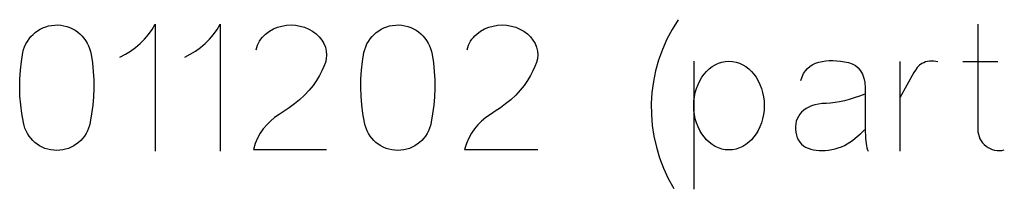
# Model space of a CAD drawing. Header units: inches. Extents: x 1880 to 2363, y -453 to -54.
# Tile 611 of 656: x 1914.3056 to 1914.5382, y -66.6824 to -66.6424. Entities that reach past the tile are written whole.
import ezdxf

# ---------------------------------------------------------------- set-up
doc = ezdxf.new("R2010")
doc.units = ezdxf.units.IN
doc.header["$LTSCALE"] = 0.5
doc.header["$MEASUREMENT"] = 0

msp = doc.modelspace()

# ---------------------------------------------------------------- linework, layer by layer
at = {"color": 7, "linetype": 'Continuous'}
for p, q in [((1914.309867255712, -66.64503519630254), (1914.310466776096, -66.64467548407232)), ((1914.310466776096, -66.64467548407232), (1914.311102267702, -66.6443637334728)), ((1914.311102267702, -66.6443637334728), (1914.311767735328, -66.64409994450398)), ((1914.311767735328, -66.64409994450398), (1914.31245718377, -66.64389011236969)), ((1914.31245718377, -66.64389011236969), (1914.313164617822, -66.64375222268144)), ((1914.313164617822, -66.64375222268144), (1914.313890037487, -66.64367428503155)), ((1914.313890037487, -66.64367428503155), (1914.314627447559, -66.64366229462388)), ((1914.314627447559, -66.64366229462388), (1914.315364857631, -66.64371625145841)), ((1914.315364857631, -66.64371625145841), (1914.316078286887, -66.64383016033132)), ((1914.316078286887, -66.64383016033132), (1914.316773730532, -66.64400402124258)), ((1914.316773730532, -66.64400402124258), (1914.317445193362, -66.64424382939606)), ((1914.317445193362, -66.64424382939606), (1914.318092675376, -66.64453759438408)), ((1914.318092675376, -66.64453759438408), (1914.318698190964, -66.64487932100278)), ((1914.318698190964, -66.64487932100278), (1914.319273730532, -66.64527500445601)), ((1914.336042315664, -66.64588052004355), (1914.336893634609, -66.6447054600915)), ((1914.336893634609, -66.6447054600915), (1914.3376610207, -66.64345845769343)), ((1914.3376610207, -66.64345845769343), (1914.3376610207, -66.67345845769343)), ((1914.351390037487, -66.64588052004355), (1914.352241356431, -66.6447054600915)), ((1914.352241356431, -66.6447054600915), (1914.353008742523, -66.64345845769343)), ((1914.353008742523, -66.64345845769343), (1914.353008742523, -66.67345845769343)), ((1914.364639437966, -66.6451431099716), (1914.365592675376, -66.64459754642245)), ((1914.365592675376, -66.64459754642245), (1914.366569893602, -66.64418987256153)), ((1914.366569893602, -66.64418987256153), (1914.367571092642, -66.64391409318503)), ((1914.367571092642, -66.64391409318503), (1914.368650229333, -66.64372824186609)), ((1914.368650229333, -66.64372824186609), (1914.369735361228, -66.64366229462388)), ((1914.369735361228, -66.64366229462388), (1914.370820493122, -66.64372824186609)), ((1914.370820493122, -66.64372824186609), (1914.371917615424, -66.64391409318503)), ((1914.371917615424, -66.64391409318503), (1914.372948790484, -66.64421385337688)), ((1914.372948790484, -66.64421385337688), (1914.373920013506, -66.64461553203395)), ((1914.373920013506, -66.64461553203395), (1914.374831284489, -66.64512512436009)), ((1914.39044279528, -66.64503519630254), (1914.391042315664, -66.64467548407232)), ((1914.391042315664, -66.64467548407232), (1914.391677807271, -66.6443637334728)), ((1914.391677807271, -66.6443637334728), (1914.392343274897, -66.64409994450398)), ((1914.392343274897, -66.64409994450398), (1914.393032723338, -66.64389011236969)), ((1914.393032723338, -66.64389011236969), (1914.393740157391, -66.64375222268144)), ((1914.393740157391, -66.64375222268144), (1914.394465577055, -66.64367428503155)), ((1914.394465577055, -66.64367428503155), (1914.395202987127, -66.64366229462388)), ((1914.395202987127, -66.64366229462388), (1914.395940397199, -66.64371625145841)), ((1914.395940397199, -66.64371625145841), (1914.396653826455, -66.64383016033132)), ((1914.396653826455, -66.64383016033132), (1914.3973492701, -66.64400402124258)), ((1914.3973492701, -66.64400402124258), (1914.39802073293, -66.64424382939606)), ((1914.39802073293, -66.64424382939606), (1914.398668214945, -66.64453759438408)), ((1914.398668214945, -66.64453759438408), (1914.399273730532, -66.64487932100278)), ((1914.399273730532, -66.64487932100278), (1914.399849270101, -66.64527500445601)), ((1914.414519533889, -66.6451431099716), (1914.4154727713, -66.64459754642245)), ((1914.4154727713, -66.64459754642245), (1914.416449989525, -66.64418987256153)), ((1914.416449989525, -66.64418987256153), (1914.417451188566, -66.64391409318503)), ((1914.417451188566, -66.64391409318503), (1914.418530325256, -66.64372824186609)), ((1914.418530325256, -66.64372824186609), (1914.419615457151, -66.64366229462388)), ((1914.419615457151, -66.64366229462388), (1914.420700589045, -66.64372824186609)), ((1914.420700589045, -66.64372824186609), (1914.421797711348, -66.64391409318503)), ((1914.421797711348, -66.64391409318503), (1914.422828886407, -66.64421385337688)), ((1914.422828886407, -66.64421385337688), (1914.423800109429, -66.64461553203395)), ((1914.423800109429, -66.64461553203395), (1914.424711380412, -66.64512512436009)), ((1914.531988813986, -66.64350042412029), (1914.53198955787, -66.66827860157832)), ((1914.307439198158, -66.64752320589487), (1914.307840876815, -66.64694167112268)), ((1914.307840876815, -66.64694167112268), (1914.308290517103, -66.64640210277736)), ((1914.308290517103, -66.64640210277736), (1914.308776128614, -66.64590450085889)), ((1914.308776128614, -66.64590450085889), (1914.309303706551, -66.64544886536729)), ((1914.309303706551, -66.64544886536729), (1914.309867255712, -66.64503519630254)), ((1914.319273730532, -66.64527500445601), (1914.319807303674, -66.64571864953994)), ((1914.319807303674, -66.64571864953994), (1914.320304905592, -66.64620426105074)), ((1914.320304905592, -66.64620426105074), (1914.320760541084, -66.64673183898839)), ((1914.320760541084, -66.64673183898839), (1914.321174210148, -66.6473013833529)), ((1914.321174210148, -66.6473013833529), (1914.321545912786, -66.64791289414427)), ((1914.334075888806, -66.64801481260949), (1914.335101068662, -66.64698363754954)), ((1914.335101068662, -66.64698363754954), (1914.336042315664, -66.64588052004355)), ((1914.349423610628, -66.64801481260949), (1914.350448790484, -66.64698363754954)), ((1914.350448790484, -66.64698363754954), (1914.351390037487, -66.64588052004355)), ((1914.362283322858, -66.64748723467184), (1914.36258308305, -66.64703759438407)), ((1914.36258308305, -66.64703759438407), (1914.362924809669, -66.64661193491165)), ((1914.362924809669, -66.64661193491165), (1914.363302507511, -66.64620426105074)), ((1914.363302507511, -66.64620426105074), (1914.363716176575, -66.64582056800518)), ((1914.363716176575, -66.64582056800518), (1914.364639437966, -66.6451431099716)), ((1914.374831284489, -66.64512512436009), (1914.375688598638, -66.64573663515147)), ((1914.375688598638, -66.64573663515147), (1914.376414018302, -66.6464560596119)), ((1914.376414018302, -66.6464560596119), (1914.377013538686, -66.64720546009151)), ((1914.377013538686, -66.64720546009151), (1914.377493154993, -66.64802080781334)), ((1914.388014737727, -66.64752320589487), (1914.388416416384, -66.64694167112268)), ((1914.388416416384, -66.64694167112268), (1914.388866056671, -66.64640210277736)), ((1914.388866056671, -66.64640210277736), (1914.389351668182, -66.64590450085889)), ((1914.389351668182, -66.64590450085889), (1914.38987924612, -66.64544886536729)), ((1914.38987924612, -66.64544886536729), (1914.39044279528, -66.64503519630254)), ((1914.399849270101, -66.64527500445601), (1914.400382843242, -66.64571864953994)), ((1914.400382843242, -66.64571864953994), (1914.400880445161, -66.64620426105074)), ((1914.400880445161, -66.64620426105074), (1914.401336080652, -66.64673183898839)), ((1914.401336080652, -66.64673183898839), (1914.401749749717, -66.6473013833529)), ((1914.401749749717, -66.6473013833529), (1914.402121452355, -66.64791289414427)), ((1914.412163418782, -66.64748723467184), (1914.412463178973, -66.64703759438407)), ((1914.412463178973, -66.64703759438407), (1914.412804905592, -66.64661193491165)), ((1914.412804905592, -66.64661193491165), (1914.413182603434, -66.64620426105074)), ((1914.413182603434, -66.64620426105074), (1914.413596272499, -66.64582056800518)), ((1914.413596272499, -66.64582056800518), (1914.414519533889, -66.6451431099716)), ((1914.424711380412, -66.64512512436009), (1914.425568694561, -66.64573663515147)), ((1914.425568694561, -66.64573663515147), (1914.426294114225, -66.6464560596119)), ((1914.426294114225, -66.6464560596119), (1914.426893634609, -66.64720546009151)), ((1914.426893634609, -66.64720546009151), (1914.427373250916, -66.64802080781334)), ((1914.306378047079, -66.65017308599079), (1914.30655190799, -66.64946565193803)), ((1914.30655190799, -66.64946565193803), (1914.306791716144, -66.64878219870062)), ((1914.306791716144, -66.64878219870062), (1914.307085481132, -66.64814071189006)), ((1914.307085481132, -66.64814071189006), (1914.307439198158, -66.64752320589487)), ((1914.321545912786, -66.64791289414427), (1914.321869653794, -66.64855438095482)), ((1914.321869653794, -66.64855438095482), (1914.322139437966, -66.64922584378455)), ((1914.322139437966, -66.64922584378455), (1914.322349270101, -66.6499152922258)), ((1914.331815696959, -66.64981936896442), (1914.332978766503, -66.64896205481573)), ((1914.332978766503, -66.64896205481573), (1914.334075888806, -66.64801481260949)), ((1914.347163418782, -66.64981936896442), (1914.348326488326, -66.64896205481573)), ((1914.348326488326, -66.64896205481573), (1914.349423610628, -66.64801481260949)), ((1914.361472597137, -66.6495076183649), (1914.361623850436, -66.64896805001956)), ((1914.361623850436, -66.64896805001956), (1914.361803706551, -66.64845246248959)), ((1914.361803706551, -66.64845246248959), (1914.362025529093, -66.64796085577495)), ((1914.362025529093, -66.64796085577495), (1914.362283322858, -66.64748723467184)), ((1914.377493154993, -66.64802080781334), (1914.377846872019, -66.64892608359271)), ((1914.377846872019, -66.64892608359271), (1914.378062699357, -66.64981936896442)), ((1914.386953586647, -66.65017308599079), (1914.387127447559, -66.64946565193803)), ((1914.387127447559, -66.64946565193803), (1914.387367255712, -66.64878219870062)), ((1914.387367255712, -66.64878219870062), (1914.3876610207, -66.64814071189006)), ((1914.3876610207, -66.64814071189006), (1914.388014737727, -66.64752320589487)), ((1914.402121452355, -66.64791289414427), (1914.402445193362, -66.64855438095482)), ((1914.402445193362, -66.64855438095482), (1914.402714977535, -66.64922584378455)), ((1914.402714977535, -66.64922584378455), (1914.402924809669, -66.6499152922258)), ((1914.411352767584, -66.6495076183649), (1914.41150394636, -66.64896805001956)), ((1914.41150394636, -66.64896805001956), (1914.411683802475, -66.64845246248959)), ((1914.411683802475, -66.64845246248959), (1914.411905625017, -66.64796085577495)), ((1914.411905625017, -66.64796085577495), (1914.412163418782, -66.64748723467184)), ((1914.427373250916, -66.64802080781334), (1914.427726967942, -66.64892608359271)), ((1914.427726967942, -66.64892608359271), (1914.42794279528, -66.64981936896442)), ((1914.30603632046, -66.65223543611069), (1914.306378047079, -66.65017308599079)), ((1914.322349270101, -66.6499152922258), (1914.322499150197, -66.65062872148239)), ((1914.322499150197, -66.65062872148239), (1914.322792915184, -66.6526251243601)), ((1914.329286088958, -66.6512462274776), (1914.330586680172, -66.6505807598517)), ((1914.330586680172, -66.6505807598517), (1914.331815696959, -66.64981936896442)), ((1914.344633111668, -66.6512462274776), (1914.345934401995, -66.6505807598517)), ((1914.345934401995, -66.6505807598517), (1914.347163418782, -66.64981936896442)), ((1914.378062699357, -66.65162392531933), (1914.377846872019, -66.65253519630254)), ((1914.378062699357, -66.64981936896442), (1914.378140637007, -66.65071864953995)), ((1914.378140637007, -66.65071864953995), (1914.378062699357, -66.65162392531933)), ((1914.386611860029, -66.65223543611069), (1914.386953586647, -66.65017308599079)), ((1914.402924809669, -66.6499152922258), (1914.403074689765, -66.65062872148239)), ((1914.403074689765, -66.65062872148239), (1914.403368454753, -66.6526251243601)), ((1914.42794279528, -66.65162392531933), (1914.427726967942, -66.65253519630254)), ((1914.42794279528, -66.64981936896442), (1914.42802073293, -66.65071864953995)), ((1914.42802073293, -66.65071864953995), (1914.42794279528, -66.65162392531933)), ((1914.305658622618, -66.65634814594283), (1914.305796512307, -66.65429179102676)), ((1914.305796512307, -66.65429179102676), (1914.30603632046, -66.65223543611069)), ((1914.322792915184, -66.6526251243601), (1914.322996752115, -66.65462752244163)), ((1914.377481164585, -66.65348243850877), (1914.377007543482, -66.65450162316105)), ((1914.377846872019, -66.65253519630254), (1914.377481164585, -66.65348243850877)), ((1914.386234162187, -66.65634814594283), (1914.386372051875, -66.65429179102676)), ((1914.386372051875, -66.65429179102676), (1914.386611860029, -66.65223543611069)), ((1914.403368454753, -66.6526251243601), (1914.403572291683, -66.65462752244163)), ((1914.427361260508, -66.65348243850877), (1914.426887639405, -66.65450162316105)), ((1914.427726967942, -66.65253519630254), (1914.427361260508, -66.65348243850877)), ((1914.464865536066, -66.65219946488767), (1914.464867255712, -66.68240929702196)), ((1914.46789483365, -66.65460354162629), (1914.468524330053, -66.65400402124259)), ((1914.468524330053, -66.65400402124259), (1914.46920778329, -66.65348243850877)), ((1914.46920778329, -66.65348243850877), (1914.469939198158, -66.653032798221)), ((1914.469939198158, -66.653032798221), (1914.470712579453, -66.65266709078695)), ((1914.470712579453, -66.65266709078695), (1914.471509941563, -66.65240929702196)), ((1914.471509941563, -66.65240929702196), (1914.472337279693, -66.65225342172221)), ((1914.472337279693, -66.65225342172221), (1914.473194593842, -66.65219946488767)), ((1914.473194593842, -66.65219946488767), (1914.47405190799, -66.65225342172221)), ((1914.47405190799, -66.65225342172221), (1914.47487924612, -66.65240929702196)), ((1914.47487924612, -66.65240929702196), (1914.475682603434, -66.65266709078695)), ((1914.475682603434, -66.65266709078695), (1914.476449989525, -66.653032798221)), ((1914.476449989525, -66.653032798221), (1914.477181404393, -66.65348243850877)), ((1914.477181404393, -66.65348243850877), (1914.47786485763, -66.65400402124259)), ((1914.47786485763, -66.65400402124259), (1914.478494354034, -66.65460354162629)), ((1914.491282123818, -66.65448363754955), (1914.49178572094, -66.65390210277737)), ((1914.49178572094, -66.65390210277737), (1914.4923492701, -66.6534045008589)), ((1914.4923492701, -66.6534045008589), (1914.492978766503, -66.65299083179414)), ((1914.492978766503, -66.65299083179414), (1914.493674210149, -66.65265510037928)), ((1914.493674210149, -66.65265510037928), (1914.494429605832, -66.65240929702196)), ((1914.494429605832, -66.65240929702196), (1914.495226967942, -66.65223543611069)), ((1914.495226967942, -66.65223543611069), (1914.496048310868, -66.6521215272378)), ((1914.496048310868, -66.6521215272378), (1914.496887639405, -66.65205557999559)), ((1914.496887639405, -66.65205557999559), (1914.497756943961, -66.65204358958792)), ((1914.497756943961, -66.65204358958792), (1914.498638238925, -66.65208555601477)), ((1914.498638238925, -66.65208555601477), (1914.499549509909, -66.65218147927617)), ((1914.499549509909, -66.65218147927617), (1914.500478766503, -66.65233135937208)), ((1914.500478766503, -66.65233135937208), (1914.501432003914, -66.65253519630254)), ((1914.501432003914, -66.65253519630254), (1914.502319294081, -66.65281697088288)), ((1914.502319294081, -66.65281697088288), (1914.503092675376, -66.65323063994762)), ((1914.503092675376, -66.65323063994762), (1914.503758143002, -66.65377620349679)), ((1914.503758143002, -66.65377620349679), (1914.504309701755, -66.65444766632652)), ((1914.513553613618, -66.65224143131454), (1914.513554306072, -66.67345845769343)), ((1914.517241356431, -66.65428579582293), (1914.516869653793, -66.65489730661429)), ((1914.517696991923, -66.65369227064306), (1914.517241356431, -66.65428579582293)), ((1914.518218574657, -66.65317068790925), (1914.517696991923, -66.65369227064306)), ((1914.518776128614, -66.65278099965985), (1914.518218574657, -66.65317068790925)), ((1914.519201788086, -66.6525591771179), (1914.518776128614, -66.65278099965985)), ((1914.51964543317, -66.65239131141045), (1914.519201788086, -66.6525591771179)), ((1914.520113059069, -66.65228339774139), (1914.51964543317, -66.65239131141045)), ((1914.52059867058, -66.65222344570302), (1914.520113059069, -66.65228339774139)), ((1914.521581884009, -66.65222344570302), (1914.52059867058, -66.65222344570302)), ((1914.522545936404, -66.65236733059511), (1914.521581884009, -66.65222344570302)), ((1914.528421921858, -66.65224143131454), (1914.536755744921, -66.65224143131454)), ((1914.305622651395, -66.6584045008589), (1914.305658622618, -66.65634814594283)), ((1914.322996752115, -66.65462752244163), (1914.323104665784, -66.65662392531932)), ((1914.323104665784, -66.65662392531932), (1914.323122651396, -66.65861433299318)), ((1914.376420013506, -66.65559874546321), (1914.375730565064, -66.65676181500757)), ((1914.377007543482, -66.65450162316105), (1914.376420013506, -66.65559874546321)), ((1914.386198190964, -66.6584045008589), (1914.386234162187, -66.65634814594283)), ((1914.403572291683, -66.65462752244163), (1914.403680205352, -66.65662392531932)), ((1914.403680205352, -66.65662392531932), (1914.403698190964, -66.65861433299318)), ((1914.426300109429, -66.65559874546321), (1914.425610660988, -66.65676181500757)), ((1914.426887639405, -66.65450162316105), (1914.426300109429, -66.65559874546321)), ((1914.466306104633, -66.65680977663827), (1914.466779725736, -66.65600641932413)), ((1914.466779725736, -66.65600641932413), (1914.467307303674, -66.65526900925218)), ((1914.467307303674, -66.65526900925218), (1914.46789483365, -66.65460354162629)), ((1914.478494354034, -66.65460354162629), (1914.479075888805, -66.65526900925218)), ((1914.479075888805, -66.65526900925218), (1914.479609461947, -66.65600641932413)), ((1914.479609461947, -66.65600641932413), (1914.48008308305, -66.65680977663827)), ((1914.490152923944, -66.65671984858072), (1914.4904727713, -66.65589251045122)), ((1914.4904727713, -66.65589251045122), (1914.490844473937, -66.6551431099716)), ((1914.490844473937, -66.6551431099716), (1914.491282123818, -66.65448363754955)), ((1914.504309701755, -66.65444766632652), (1914.504753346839, -66.65525701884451)), ((1914.504753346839, -66.65525701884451), (1914.50508308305, -66.65619227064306)), ((1914.50508308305, -66.65619227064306), (1914.505298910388, -66.65725941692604)), ((1914.516869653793, -66.65489730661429), (1914.513554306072, -66.66082056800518)), ((1914.305688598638, -66.66046085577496), (1914.305622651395, -66.6584045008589)), ((1914.323122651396, -66.65861433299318), (1914.323044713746, -66.66061073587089)), ((1914.374939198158, -66.65793087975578), (1914.374009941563, -66.6590699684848)), ((1914.375730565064, -66.65676181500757), (1914.374939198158, -66.65793087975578)), ((1914.386264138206, -66.66046085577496), (1914.386198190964, -66.6584045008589)), ((1914.403698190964, -66.65861433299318), (1914.403620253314, -66.66061073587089)), ((1914.424819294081, -66.65793087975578), (1914.423890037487, -66.6590699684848)), ((1914.425610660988, -66.65676181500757), (1914.424819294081, -66.65793087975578)), ((1914.46523895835, -66.65958555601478), (1914.465526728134, -66.65860833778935)), ((1914.465526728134, -66.65860833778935), (1914.465886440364, -66.6576730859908)), ((1914.465886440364, -66.6576730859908), (1914.466306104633, -66.65680977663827)), ((1914.48008308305, -66.65680977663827), (1914.480502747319, -66.6576730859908)), ((1914.480502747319, -66.6576730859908), (1914.480862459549, -66.65860833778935)), ((1914.480862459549, -66.65860833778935), (1914.481156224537, -66.65958555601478)), ((1914.505298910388, -66.65725941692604), (1914.505406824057, -66.65845845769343)), ((1914.505406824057, -66.65845845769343), (1914.505406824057, -66.6688601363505)), ((1914.305862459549, -66.66251721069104), (1914.305688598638, -66.66046085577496)), ((1914.323044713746, -66.66061073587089), (1914.322870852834, -66.66260114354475)), ((1914.371755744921, -66.66127620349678), (1914.37052073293, -66.66227140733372)), ((1914.372948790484, -66.66018507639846), (1914.371755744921, -66.66127620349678)), ((1914.374009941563, -66.6590699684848), (1914.372948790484, -66.66018507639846)), ((1914.386437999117, -66.66251721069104), (1914.386264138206, -66.66046085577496)), ((1914.403620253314, -66.66061073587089), (1914.403446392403, -66.66260114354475)), ((1914.421635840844, -66.66127620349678), (1914.420400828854, -66.66227140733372)), ((1914.422828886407, -66.66018507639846), (1914.421635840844, -66.66127620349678)), ((1914.423890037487, -66.6590699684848), (1914.422828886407, -66.66018507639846)), ((1914.464909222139, -66.66162392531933), (1914.46503512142, -66.66058675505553)), ((1914.46503512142, -66.66058675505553), (1914.46523895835, -66.65958555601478)), ((1914.481156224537, -66.65958555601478), (1914.481360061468, -66.66058675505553)), ((1914.481360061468, -66.66058675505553), (1914.481485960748, -66.66162392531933)), ((1914.501605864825, -66.66122824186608), (1914.500454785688, -66.66152800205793)), ((1914.502792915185, -66.66086253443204), (1914.501605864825, -66.66122824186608)), ((1914.504015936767, -66.66043687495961), (1914.502792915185, -66.66086253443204)), ((1914.505274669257, -66.65995126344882), (1914.504015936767, -66.66043687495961)), ((1914.306132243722, -66.6645735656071), (1914.305862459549, -66.66251721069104)), ((1914.322870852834, -66.66260114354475), (1914.322607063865, -66.6645915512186)), ((1914.369303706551, -66.66318267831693), (1914.368116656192, -66.66401001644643)), ((1914.37052073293, -66.66227140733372), (1914.369303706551, -66.66318267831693)), ((1914.38670778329, -66.6645735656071), (1914.386437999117, -66.66251721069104)), ((1914.403446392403, -66.66260114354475), (1914.403182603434, -66.6645915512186)), ((1914.419183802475, -66.66318267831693), (1914.417996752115, -66.66401001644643)), ((1914.420400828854, -66.66227140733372), (1914.419183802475, -66.66318267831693)), ((1914.464867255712, -66.66268507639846), (1914.464909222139, -66.66162392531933)), ((1914.464909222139, -66.6637462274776), (1914.464867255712, -66.66268507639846)), ((1914.481485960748, -66.66162392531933), (1914.481527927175, -66.66268507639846)), ((1914.481526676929, -66.66268507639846), (1914.481485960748, -66.6637462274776)), ((1914.491414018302, -66.66337452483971), (1914.490856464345, -66.66377020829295)), ((1914.492037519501, -66.66303279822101), (1914.491414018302, -66.66337452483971)), ((1914.492726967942, -66.66274502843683), (1914.492037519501, -66.66303279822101)), ((1914.49348835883, -66.66251721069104), (1914.492726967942, -66.66274502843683)), ((1914.494315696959, -66.66233735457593), (1914.49348835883, -66.66251721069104)), ((1914.495208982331, -66.66221745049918), (1914.494315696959, -66.66233735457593)), ((1914.496168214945, -66.66214550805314), (1914.495208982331, -66.66221745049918)), ((1914.497199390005, -66.6620735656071), (1914.496168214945, -66.66214550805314)), ((1914.49825454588, -66.66194766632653), (1914.497199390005, -66.6620735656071)), ((1914.499339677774, -66.66176781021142), (1914.49825454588, -66.66194766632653)), ((1914.500454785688, -66.66152800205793), (1914.499339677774, -66.66176781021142)), ((1914.306503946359, -66.66662392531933), (1914.306132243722, -66.6645735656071)), ((1914.322607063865, -66.6645915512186), (1914.322253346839, -66.66658195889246)), ((1914.365856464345, -66.66549682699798), (1914.364867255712, -66.6663121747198)), ((1914.366947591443, -66.66475941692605), (1914.365856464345, -66.66549682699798)), ((1914.368116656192, -66.66401001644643), (1914.366947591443, -66.66475941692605)), ((1914.387079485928, -66.66662392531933), (1914.38670778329, -66.6645735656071)), ((1914.403182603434, -66.6645915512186), (1914.402828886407, -66.66658195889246)), ((1914.415736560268, -66.66549682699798), (1914.414747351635, -66.6663121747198)), ((1914.416827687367, -66.66475941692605), (1914.415736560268, -66.66549682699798)), ((1914.417996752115, -66.66401001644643), (1914.416827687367, -66.66475941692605)), ((1914.46503512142, -66.66477740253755), (1914.464909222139, -66.6637462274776)), ((1914.46523895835, -66.66577260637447), (1914.46503512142, -66.66477740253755)), ((1914.465526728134, -66.66674382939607), (1914.46523895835, -66.66577260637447)), ((1914.481156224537, -66.66577260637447), (1914.480862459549, -66.66674382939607)), ((1914.481360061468, -66.66477740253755), (1914.481156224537, -66.66577260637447)), ((1914.481485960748, -66.6637462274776), (1914.481360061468, -66.66477740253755)), ((1914.489315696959, -66.6657606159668), (1914.489111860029, -66.66633016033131)), ((1914.489597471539, -66.66521505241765), (1914.489315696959, -66.6657606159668)), ((1914.489945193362, -66.66469946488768), (1914.489597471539, -66.66521505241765)), ((1914.490364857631, -66.66421984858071), (1914.489945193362, -66.66469946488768)), ((1914.490856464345, -66.66377020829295), (1914.490364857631, -66.66421984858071)), ((1914.306659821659, -66.66733135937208), (1914.306503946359, -66.66662392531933)), ((1914.306869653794, -66.66800881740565), (1914.306659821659, -66.66733135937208)), ((1914.307133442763, -66.66865629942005), (1914.306869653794, -66.66800881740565)), ((1914.321887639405, -66.66800881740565), (1914.321617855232, -66.66865629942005)), ((1914.322097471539, -66.66733135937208), (1914.321887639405, -66.66800881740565)), ((1914.322246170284, -66.66662392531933), (1914.322097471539, -66.66733135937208)), ((1914.36317660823, -66.66815270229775), (1914.362457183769, -66.6692018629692)), ((1914.36397397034, -66.66719346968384), (1914.36317660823, -66.66815270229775)), ((1914.364867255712, -66.6663121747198), (1914.36397397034, -66.66719346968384)), ((1914.387235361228, -66.66733135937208), (1914.387079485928, -66.66662392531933)), ((1914.387445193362, -66.66800881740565), (1914.387235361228, -66.66733135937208)), ((1914.387708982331, -66.66865629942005), (1914.387445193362, -66.66800881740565)), ((1914.402463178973, -66.66800881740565), (1914.402193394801, -66.66865629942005)), ((1914.402673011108, -66.66733135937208), (1914.402463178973, -66.66800881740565)), ((1914.402820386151, -66.66662392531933), (1914.402673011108, -66.66733135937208)), ((1914.413056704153, -66.66815270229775), (1914.412337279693, -66.6692018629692)), ((1914.413854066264, -66.66719346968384), (1914.413056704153, -66.66815270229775)), ((1914.414747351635, -66.6663121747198), (1914.413854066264, -66.66719346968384)), ((1914.465886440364, -66.66766709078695), (1914.465526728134, -66.66674382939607)), ((1914.466306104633, -66.66852440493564), (1914.465886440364, -66.66766709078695)), ((1914.480502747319, -66.66766709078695), (1914.48008308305, -66.66852440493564)), ((1914.480862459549, -66.66674382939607), (1914.480502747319, -66.66766709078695)), ((1914.48897397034, -66.66694167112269), (1914.488914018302, -66.6675771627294)), ((1914.488914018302, -66.6675771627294), (1914.488920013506, -66.6682426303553)), ((1914.488920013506, -66.6682426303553), (1914.488997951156, -66.66894406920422)), ((1914.489111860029, -66.66633016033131), (1914.48897397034, -66.66694167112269)), ((1914.30745718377, -66.66927380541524), (1914.307133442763, -66.66865629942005)), ((1914.307834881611, -66.66985534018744), (1914.30745718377, -66.66927380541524)), ((1914.30825454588, -66.67039490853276), (1914.307834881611, -66.66985534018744)), ((1914.308716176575, -66.67089850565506), (1914.30825454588, -66.67039490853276)), ((1914.320502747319, -66.67039490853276), (1914.320041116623, -66.67089850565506)), ((1914.320922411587, -66.66985534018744), (1914.320502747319, -66.67039490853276)), ((1914.321294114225, -66.66927380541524), (1914.320922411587, -66.66985534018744)), ((1914.321617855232, -66.66865629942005), (1914.321294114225, -66.66927380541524)), ((1914.361827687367, -66.67037092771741), (1914.361294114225, -66.67164790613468)), ((1914.362457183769, -66.6692018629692), (1914.361827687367, -66.67037092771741)), ((1914.388032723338, -66.66927380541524), (1914.387708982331, -66.66865629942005)), ((1914.38841042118, -66.66985534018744), (1914.388032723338, -66.66927380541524)), ((1914.388830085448, -66.67039490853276), (1914.38841042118, -66.66985534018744)), ((1914.389291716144, -66.67089850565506), (1914.388830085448, -66.67039490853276)), ((1914.401078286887, -66.67039490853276), (1914.400616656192, -66.67089850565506)), ((1914.401497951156, -66.66985534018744), (1914.401078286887, -66.67039490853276)), ((1914.401869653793, -66.66927380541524), (1914.401497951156, -66.66985534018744)), ((1914.402193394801, -66.66865629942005), (1914.401869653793, -66.66927380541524)), ((1914.41170778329, -66.67037092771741), (1914.411174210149, -66.67164790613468)), ((1914.412337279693, -66.6692018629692), (1914.41170778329, -66.67037092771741)), ((1914.466779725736, -66.66932176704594), (1914.466306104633, -66.66852440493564)), ((1914.467307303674, -66.67005917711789), (1914.466779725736, -66.66932176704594)), ((1914.46789483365, -66.67072464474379), (1914.467307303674, -66.67005917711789)), ((1914.479075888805, -66.67005917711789), (1914.478494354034, -66.67072464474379)), ((1914.479609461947, -66.66932176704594), (1914.479075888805, -66.67005917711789)), ((1914.48008308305, -66.66852440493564), (1914.479609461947, -66.66932176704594)), ((1914.488997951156, -66.66894406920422), (1914.489135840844, -66.6696395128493)), ((1914.489135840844, -66.6696395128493), (1914.489333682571, -66.67026900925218)), ((1914.489333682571, -66.67026900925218), (1914.489597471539, -66.67083255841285)), ((1914.502409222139, -66.67088052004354), (1914.503002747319, -66.67039490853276)), ((1914.503002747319, -66.67039490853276), (1914.503512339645, -66.66995126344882)), ((1914.503512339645, -66.66995126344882), (1914.503961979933, -66.66956157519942)), ((1914.503961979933, -66.66956157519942), (1914.504345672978, -66.66922584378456)), ((1914.504345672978, -66.66922584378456), (1914.504675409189, -66.66893207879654)), ((1914.504675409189, -66.66893207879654), (1914.504939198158, -66.66869227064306)), ((1914.504939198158, -66.66869227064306), (1914.505143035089, -66.66850641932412)), ((1914.505143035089, -66.66850641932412), (1914.505280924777, -66.66836852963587)), ((1914.505280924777, -66.66836852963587), (1914.50536485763, -66.66827860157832)), ((1914.505406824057, -66.6688601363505), (1914.505418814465, -66.66964550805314)), ((1914.505418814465, -66.66964550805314), (1914.505448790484, -66.67037692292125)), ((1914.505448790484, -66.67037692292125), (1914.505508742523, -66.67104239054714)), ((1914.53198955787, -66.66827860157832), (1914.53201953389, -66.66885414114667)), ((1914.53201953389, -66.66885414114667), (1914.532115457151, -66.66941169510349)), ((1914.532115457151, -66.66941169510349), (1914.532271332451, -66.66995126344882)), ((1914.532271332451, -66.66995126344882), (1914.532487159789, -66.67047884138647)), ((1914.532487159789, -66.67047884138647), (1914.532762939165, -66.67097644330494)), ((1914.309219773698, -66.67136613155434), (1914.308716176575, -66.67089850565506)), ((1914.309765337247, -66.67178579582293), (1914.309219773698, -66.67136613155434)), ((1914.310340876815, -66.67215749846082), (1914.309765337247, -66.67178579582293)), ((1914.310952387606, -66.67248123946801), (1914.310340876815, -66.67215749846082)), ((1914.311599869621, -66.67275701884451), (1914.310952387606, -66.67248123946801)), ((1914.312271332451, -66.67297284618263), (1914.311599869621, -66.67275701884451)), ((1914.317151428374, -66.67275701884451), (1914.316479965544, -66.67297284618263)), ((1914.317798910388, -66.67248123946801), (1914.317151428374, -66.67275701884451)), ((1914.318416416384, -66.67215749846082), (1914.317798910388, -66.67248123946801)), ((1914.318991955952, -66.67178579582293), (1914.318416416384, -66.67215749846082)), ((1914.319537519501, -66.67136613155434), (1914.318991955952, -66.67178579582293)), ((1914.320041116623, -66.67089850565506), (1914.319537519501, -66.67136613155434)), ((1914.361294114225, -66.67164790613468), (1914.360856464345, -66.67304478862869)), ((1914.389795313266, -66.67136613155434), (1914.389291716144, -66.67089850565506)), ((1914.390340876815, -66.67178579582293), (1914.389795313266, -66.67136613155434)), ((1914.390916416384, -66.67215749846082), (1914.390340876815, -66.67178579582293)), ((1914.391527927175, -66.67248123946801), (1914.390916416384, -66.67215749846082)), ((1914.392175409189, -66.67275701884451), (1914.391527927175, -66.67248123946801)), ((1914.392846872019, -66.67297284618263), (1914.392175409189, -66.67275701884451)), ((1914.397726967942, -66.67275701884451), (1914.397055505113, -66.67297284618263)), ((1914.398374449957, -66.67248123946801), (1914.397726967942, -66.67275701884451)), ((1914.398991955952, -66.67215749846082), (1914.398374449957, -66.67248123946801)), ((1914.39956749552, -66.67178579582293), (1914.398991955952, -66.67215749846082)), ((1914.400113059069, -66.67136613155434), (1914.39956749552, -66.67178579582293)), ((1914.400616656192, -66.67089850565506), (1914.400113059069, -66.67136613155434)), ((1914.411174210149, -66.67164790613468), (1914.410736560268, -66.67304478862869)), ((1914.468524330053, -66.67132416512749), (1914.46789483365, -66.67072464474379)), ((1914.46920778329, -66.6718457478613), (1914.468524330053, -66.67132416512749)), ((1914.469939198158, -66.6723013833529), (1914.46920778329, -66.6718457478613)), ((1914.470712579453, -66.67266109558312), (1914.469939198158, -66.6723013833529)), ((1914.471509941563, -66.6729188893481), (1914.470712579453, -66.67266109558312)), ((1914.475682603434, -66.67266109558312), (1914.47487924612, -66.6729188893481)), ((1914.476449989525, -66.6723013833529), (1914.475682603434, -66.67266109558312)), ((1914.477181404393, -66.6718457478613), (1914.476449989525, -66.6723013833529)), ((1914.47786485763, -66.67132416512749), (1914.477181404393, -66.6718457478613)), ((1914.478494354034, -66.67072464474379), (1914.47786485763, -66.67132416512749)), ((1914.489597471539, -66.67083255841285), (1914.489933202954, -66.67133615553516)), ((1914.489933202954, -66.67133615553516), (1914.490322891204, -66.67177980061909)), ((1914.490322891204, -66.67177980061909), (1914.490784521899, -66.67215150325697)), ((1914.490784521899, -66.67215150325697), (1914.491312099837, -66.67246325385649)), ((1914.491312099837, -66.67246325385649), (1914.491899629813, -66.67271505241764)), ((1914.491899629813, -66.67271505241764), (1914.492511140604, -66.6729188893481)), ((1914.497493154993, -66.67304478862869), (1914.498278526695, -66.67286493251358)), ((1914.498278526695, -66.67286493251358), (1914.499033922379, -66.6726431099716)), ((1914.499033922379, -66.6726431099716), (1914.499765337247, -66.67237932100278)), ((1914.499765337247, -66.67237932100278), (1914.500466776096, -66.67206757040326)), ((1914.500466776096, -66.67206757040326), (1914.501138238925, -66.67171984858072)), ((1914.501138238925, -66.67171984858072), (1914.50178572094, -66.67131816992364)), ((1914.50178572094, -66.67131816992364), (1914.502409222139, -66.67088052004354)), ((1914.505508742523, -66.67104239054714), (1914.505586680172, -66.67164790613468)), ((1914.505586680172, -66.67164790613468), (1914.505682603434, -66.67219346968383)), ((1914.505682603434, -66.67219346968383), (1914.505802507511, -66.6726730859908)), ((1914.505802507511, -66.6726730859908), (1914.505946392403, -66.67309874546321)), ((1914.532762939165, -66.67097644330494), (1914.53309867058, -66.6714260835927)), ((1914.53309867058, -66.6714260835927), (1914.53348835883, -66.6718457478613)), ((1914.53348835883, -66.6718457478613), (1914.533937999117, -66.67221745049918)), ((1914.533937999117, -66.67221745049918), (1914.534405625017, -66.67254119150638)), ((1914.534405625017, -66.67254119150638), (1914.534903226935, -66.6728049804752)), ((1914.534903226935, -66.6728049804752), (1914.535418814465, -66.6730148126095)), ((1914.312960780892, -66.6731287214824), (1914.312271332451, -66.67297284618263)), ((1914.313662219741, -66.67322464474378), (1914.312960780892, -66.6731287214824)), ((1914.314375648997, -66.67325462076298), (1914.313662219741, -66.67322464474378)), ((1914.315095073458, -66.67322464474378), (1914.314375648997, -66.67325462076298)), ((1914.315796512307, -66.6731287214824), (1914.315095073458, -66.67322464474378)), ((1914.316479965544, -66.67297284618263), (1914.315796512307, -66.6731287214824)), ((1914.360856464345, -66.67304478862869), (1914.378134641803, -66.67304478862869)), ((1914.39353632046, -66.6731287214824), (1914.392846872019, -66.67297284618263)), ((1914.394237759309, -66.67322464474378), (1914.39353632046, -66.6731287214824)), ((1914.394951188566, -66.67325462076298), (1914.394237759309, -66.67322464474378)), ((1914.395670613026, -66.67322464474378), (1914.394951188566, -66.67325462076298)), ((1914.396372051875, -66.6731287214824), (1914.395670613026, -66.67322464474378)), ((1914.397055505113, -66.67297284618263), (1914.396372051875, -66.6731287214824)), ((1914.410736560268, -66.67304478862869), (1914.428014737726, -66.67304478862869)), ((1914.472337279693, -66.67307476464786), (1914.471509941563, -66.6729188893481)), ((1914.473194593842, -66.6731287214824), (1914.472337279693, -66.67307476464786)), ((1914.47405190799, -66.67307476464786), (1914.473194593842, -66.6731287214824)), ((1914.47487924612, -66.6729188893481), (1914.47405190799, -66.67307476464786)), ((1914.492511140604, -66.6729188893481), (1914.493152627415, -66.67307476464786)), ((1914.493152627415, -66.67307476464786), (1914.493812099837, -66.67318867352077)), ((1914.493812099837, -66.67318867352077), (1914.494501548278, -66.67325462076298)), ((1914.494501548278, -66.67325462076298), (1914.495208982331, -66.67327260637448)), ((1914.495208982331, -66.67327260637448), (1914.495946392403, -66.6732426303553)), ((1914.495946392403, -66.6732426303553), (1914.49670778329, -66.67316469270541)), ((1914.49670778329, -66.67316469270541), (1914.497493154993, -66.67304478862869)), ((1914.505946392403, -66.67309874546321), (1914.50611425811, -66.67345845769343)), ((1914.535418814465, -66.6730148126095), (1914.535964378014, -66.67317068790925)), ((1914.535964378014, -66.67317068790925), (1914.536527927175, -66.67326061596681)), ((1914.536527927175, -66.67326061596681), (1914.537097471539, -66.67328459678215)), ((1914.537097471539, -66.67328459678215), (1914.537667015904, -66.67323663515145)), ((1914.537667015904, -66.67323663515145), (1914.538248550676, -66.6731287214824))]:
    msp.add_line(p, q, dxfattribs=at)
msp.add_arc((1914.491524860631, -66.66311952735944), 0.03669700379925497, 145.6649855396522, 211.3386324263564, dxfattribs=at)

doc.saveas('drawing.dxf')
